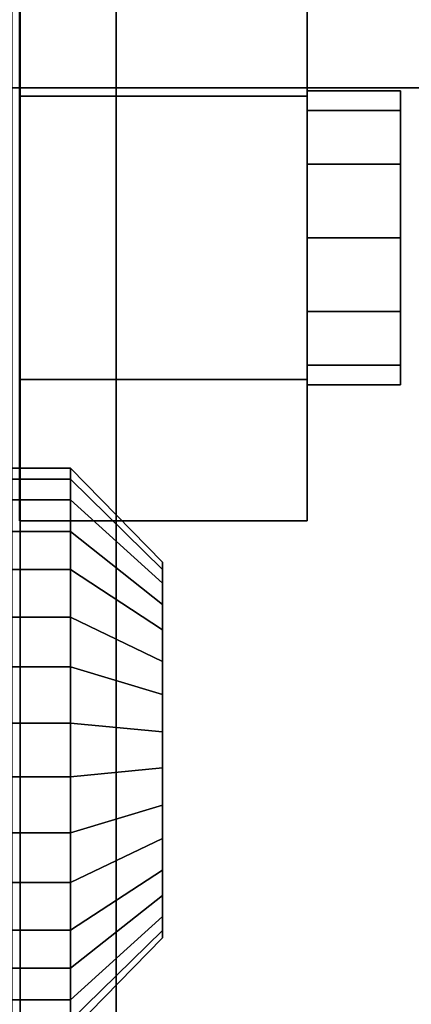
# Model space of a CAD drawing. Extents: x -48 to 48, y -49.6 to 48.
# Tile 252 of 656: x 0.6 to 1.6, y -9.8 to -7.3. Entities that reach past the tile are written whole.
import ezdxf

# ---------------------------------------------------------------- set-up
doc = ezdxf.new("R2010")
doc.units = 0

msp = doc.modelspace()

# ---------------------------------------------------------------- linework, layer by layer
at = {"layer": '11D1 [43]', "color": 0}
for points, invisible_edges in [([(0.726375, -8.54282, 10.8616), (0.492, -8.54282, 10.8616), (0.492, -8.4619, 11.1313)], 12), ([(0.726375, -8.54282, 10.8616), (0.492, -8.4619, 11.1313), (0.726375, -8.4619, 11.1313)], 1), ([(0.726375, -8.4619, 11.1313), (0.492, -8.4619, 11.1313), (0.492, -8.49035, 11.4115)], 12), ([(0.726375, -8.4619, 11.1313), (0.492, -8.49035, 11.4115), (0.726375, -8.49035, 11.4115)], 1), ([(0.96075, -8.75532, 10.9744), (0.726375, -8.54282, 10.8616), (0.726375, -8.4619, 11.1313)], 12), ([(0.96075, -8.75532, 10.9744), (0.726375, -8.4619, 11.1313), (0.96075, -8.70137, 11.1542)], 1), ([(0.96075, -8.70137, 11.1542), (0.726375, -8.4619, 11.1313), (0.726375, -8.49035, 11.4115)], 12), ([(0.726375, -9.7368, 10.7404), (0.726375, -8.49035, 11.4115), (0.726375, -8.4619, 11.1313)], 13), ([(0.726375, -9.7368, 10.7404), (0.726375, -8.4619, 11.1313), (0.726375, -8.54282, 10.8616)], 13), ([(0.726375, -9.51859, 10.5624), (0.726375, -8.54282, 10.8616), (0.726375, -8.4619, 11.1313)], 13), ([(0.726375, -9.51859, 10.5624), (0.726375, -8.4619, 11.1313), (0.726375, -8.49035, 11.4115)], 13), ([(0.726375, -8.49035, 11.4115), (0.492, -8.49035, 11.4115), (0.492, -8.62384, 11.6594)], 12), ([(0.726375, -8.49035, 11.4115), (0.492, -8.62384, 11.6594), (0.726375, -8.62384, 11.6594)], 1), ([(0.96075, -8.70137, 11.1542), (0.726375, -8.49035, 11.4115), (0.96075, -8.72034, 11.3409)], 1), ([(0.96075, -8.72034, 11.3409), (0.726375, -8.49035, 11.4115), (0.726375, -8.62384, 11.6594)], 12), ([(0.726375, -9.7368, 10.7404), (0.726375, -8.62384, 11.6594), (0.726375, -8.49035, 11.4115)], 13), ([(0.726375, -9.51859, 10.5624), (0.726375, -8.49035, 11.4115), (0.726375, -8.62384, 11.6594)], 13), ([(0.726375, -8.7208, 10.6434), (0.492, -8.7208, 10.6434), (0.492, -8.54282, 10.8616)], 12), ([(0.726375, -8.7208, 10.6434), (0.492, -8.54282, 10.8616), (0.726375, -8.54282, 10.8616)], 1), ([(0.96075, -8.87397, 10.8289), (0.726375, -8.7208, 10.6434), (0.726375, -8.54282, 10.8616)], 12), ([(0.96075, -8.87397, 10.8289), (0.726375, -8.54282, 10.8616), (0.96075, -8.75532, 10.9744)], 1), ([(0.726375, -9.7368, 10.7404), (0.726375, -8.54282, 10.8616), (0.726375, -8.7208, 10.6434)], 13), ([(0.726375, -9.51859, 10.5624), (0.726375, -8.7208, 10.6434), (0.726375, -8.54282, 10.8616)], 13), ([(0.726375, -8.62384, 11.6594), (0.492, -8.62384, 11.6594), (0.492, -8.84206, 11.8374)], 12), ([(0.726375, -8.62384, 11.6594), (0.492, -8.84206, 11.8374), (0.726375, -8.84206, 11.8374)], 1), ([(0.96075, -8.72034, 11.3409), (0.726375, -8.62384, 11.6594), (0.96075, -8.80934, 11.5062)], 1), ([(0.96075, -8.80934, 11.5062), (0.726375, -8.62384, 11.6594), (0.726375, -8.84206, 11.8374)], 12), ([(0.726375, -9.7368, 10.7404), (0.726375, -8.84206, 11.8374), (0.726375, -8.62384, 11.6594)], 13), ([(0.726375, -9.51859, 10.5624), (0.726375, -8.62384, 11.6594), (0.726375, -8.84206, 11.8374)], 13), ([(0.96075, -9.40583, 10.7749), (0.96075, -8.75532, 10.9744), (0.96075, -8.70137, 11.1542)], 13), ([(0.96075, -9.40583, 10.7749), (0.96075, -8.70137, 11.1542), (0.96075, -8.72034, 11.3409)], 13), ([(0.726375, -8.96873, 10.5099), (0.492, -8.96873, 10.5099), (0.492, -8.7208, 10.6434)], 12), ([(0.726375, -8.96873, 10.5099), (0.492, -8.7208, 10.6434), (0.726375, -8.7208, 10.6434)], 1), ([(0.96075, -9.03926, 10.7399), (0.726375, -8.96873, 10.5099), (0.726375, -8.7208, 10.6434)], 12), ([(0.96075, -9.03926, 10.7399), (0.726375, -8.7208, 10.6434), (0.96075, -8.87397, 10.8289)], 1), ([(0.726375, -9.7368, 10.7404), (0.726375, -8.7208, 10.6434), (0.726375, -8.96873, 10.5099)], 13), ([(0.726375, -9.51859, 10.5624), (0.726375, -8.96873, 10.5099), (0.726375, -8.7208, 10.6434)], 13), ([(0.96075, -9.40583, 10.7749), (0.96075, -8.72034, 11.3409), (0.96075, -8.80934, 11.5062)], 13), ([(0.96075, -9.40583, 10.7749), (0.96075, -8.87397, 10.8289), (0.96075, -8.75532, 10.9744)], 13), ([(0.96075, -8.80934, 11.5062), (0.726375, -8.84206, 11.8374), (0.96075, -8.95481, 11.6249)], 1), ([(0.96075, -9.40583, 10.7749), (0.96075, -8.80934, 11.5062), (0.96075, -8.95481, 11.6249)], 13), ([(0.726375, -8.84206, 11.8374), (0.492, -8.84206, 11.8374), (0.492, -9.11177, 11.9183)], 12), ([(0.726375, -8.84206, 11.8374), (0.492, -9.11177, 11.9183), (0.726375, -9.11177, 11.9183)], 1), ([(0.96075, -8.95481, 11.6249), (0.726375, -8.84206, 11.8374), (0.726375, -9.11177, 11.9183)], 12), ([(0.726375, -9.7368, 10.7404), (0.726375, -9.11177, 11.9183), (0.726375, -8.84206, 11.8374)], 13), ([(0.726375, -9.51859, 10.5624), (0.726375, -8.84206, 11.8374), (0.726375, -9.11177, 11.9183)], 13), ([(0.96075, -9.40583, 10.7749), (0.96075, -9.03926, 10.7399), (0.96075, -8.87397, 10.8289)], 13), ([(0.96075, -8.95481, 11.6249), (0.726375, -9.11177, 11.9183), (0.96075, -9.13462, 11.6788)], 1), ([(0.96075, -9.40583, 10.7749), (0.96075, -8.95481, 11.6249), (0.96075, -9.13462, 11.6788)], 13), ([(0.726375, -9.24888, 10.4815), (0.492, -9.24888, 10.4815), (0.492, -8.96873, 10.5099)], 12), ([(0.726375, -9.24888, 10.4815), (0.492, -8.96873, 10.5099), (0.726375, -8.96873, 10.5099)], 1), ([(0.96075, -9.22603, 10.7209), (0.726375, -9.24888, 10.4815), (0.726375, -8.96873, 10.5099)], 12), ([(0.96075, -9.22603, 10.7209), (0.726375, -8.96873, 10.5099), (0.96075, -9.03926, 10.7399)], 1), ([(0.726375, -9.7368, 10.7404), (0.726375, -8.96873, 10.5099), (0.726375, -9.24888, 10.4815)], 13), ([(0.726375, -9.51859, 10.5624), (0.726375, -9.24888, 10.4815), (0.726375, -8.96873, 10.5099)], 12), ([(0.96075, -9.40583, 10.7749), (0.96075, -9.22603, 10.7209), (0.96075, -9.03926, 10.7399)], 12), ([(0.726375, -9.11177, 11.9183), (0.492, -9.11177, 11.9183), (0.492, -9.39191, 11.8899)], 12), ([(0.726375, -9.11177, 11.9183), (0.492, -9.39191, 11.8899), (0.726375, -9.39191, 11.8899)], 1), ([(0.96075, -9.13462, 11.6788), (0.726375, -9.11177, 11.9183), (0.726375, -9.39191, 11.8899)], 12), ([(0.726375, -9.7368, 10.7404), (0.726375, -9.39191, 11.8899), (0.726375, -9.11177, 11.9183)], 13), ([(0.726375, -9.51859, 10.5624), (0.726375, -9.11177, 11.9183), (0.726375, -9.39191, 11.8899)], 13), ([(0.96075, -9.13462, 11.6788), (0.726375, -9.39191, 11.8899), (0.96075, -9.32138, 11.6599)], 1), ([(0.96075, -9.40583, 10.7749), (0.96075, -9.13462, 11.6788), (0.96075, -9.32138, 11.6599)], 13), ([(0.96075, -9.40583, 10.7749), (0.726375, -9.24888, 10.4815), (0.96075, -9.22603, 10.7209)], 1), ([(0.726375, -9.51859, 10.5624), (0.492, -9.51859, 10.5624), (0.492, -9.24888, 10.4815)], 12), ([(0.726375, -9.51859, 10.5624), (0.492, -9.24888, 10.4815), (0.726375, -9.24888, 10.4815)], 1), ([(0.96075, -9.40583, 10.7749), (0.726375, -9.51859, 10.5624), (0.726375, -9.24888, 10.4815)], 12), ([(0.726375, -9.7368, 10.7404), (0.726375, -9.24888, 10.4815), (0.726375, -9.51859, 10.5624)], 1), ([(0.96075, -9.32138, 11.6599), (0.726375, -9.39191, 11.8899), (0.726375, -9.63985, 11.7564)], 12), ([(0.96075, -9.32138, 11.6599), (0.726375, -9.63985, 11.7564), (0.96075, -9.48667, 11.5709)], 1), ([(0.96075, -9.40583, 10.7749), (0.96075, -9.32138, 11.6599), (0.96075, -9.48667, 11.5709)], 13), ([(0.726375, -9.39191, 11.8899), (0.492, -9.39191, 11.8899), (0.492, -9.63985, 11.7564)], 12), ([(0.726375, -9.39191, 11.8899), (0.492, -9.63985, 11.7564), (0.726375, -9.63985, 11.7564)], 1), ([(0.726375, -9.7368, 10.7404), (0.726375, -9.63985, 11.7564), (0.726375, -9.39191, 11.8899)], 13), ([(0.726375, -9.51859, 10.5624), (0.726375, -9.39191, 11.8899), (0.726375, -9.63985, 11.7564)], 13), ([(0.96075, -9.55131, 10.8935), (0.726375, -9.51859, 10.5624), (0.96075, -9.40583, 10.7749)], 1), ([(0.96075, -9.40583, 10.7749), (0.96075, -9.48667, 11.5709), (0.96075, -9.60532, 11.4254)], 13), ([(0.96075, -9.40583, 10.7749), (0.96075, -9.60532, 11.4254), (0.96075, -9.65927, 11.2456)], 13), ([(0.96075, -9.40583, 10.7749), (0.96075, -9.65927, 11.2456), (0.96075, -9.6403, 11.0588)], 13), ([(0.96075, -9.40583, 10.7749), (0.96075, -9.6403, 11.0588), (0.96075, -9.55131, 10.8935)], 1), ([(0.96075, -9.48667, 11.5709), (0.726375, -9.63985, 11.7564), (0.726375, -9.81782, 11.5382)], 12), ([(0.96075, -9.48667, 11.5709), (0.726375, -9.81782, 11.5382), (0.96075, -9.60532, 11.4254)], 1), ([(0.726375, -9.7368, 10.7404), (0.492, -9.7368, 10.7404), (0.492, -9.51859, 10.5624)], 12), ([(0.726375, -9.7368, 10.7404), (0.492, -9.51859, 10.5624), (0.726375, -9.51859, 10.5624)], 1), ([(0.96075, -9.55131, 10.8935), (0.726375, -9.7368, 10.7404), (0.726375, -9.51859, 10.5624)], 12), ([(0.726375, -9.51859, 10.5624), (0.726375, -9.63985, 11.7564), (0.726375, -9.81782, 11.5382)], 13), ([(0.726375, -9.51859, 10.5624), (0.726375, -9.81782, 11.5382), (0.726375, -9.89875, 11.2684)], 13), ([(0.726375, -9.51859, 10.5624), (0.726375, -9.89875, 11.2684), (0.726375, -9.87029, 10.9883)], 13), ([(0.726375, -9.51859, 10.5624), (0.726375, -9.87029, 10.9883), (0.726375, -9.7368, 10.7404)], 1), ([(0.96075, -9.6403, 11.0588), (0.726375, -9.7368, 10.7404), (0.96075, -9.55131, 10.8935)], 1), ([(0.96075, -9.60532, 11.4254), (0.726375, -9.81782, 11.5382), (0.726375, -9.89875, 11.2684)], 12), ([(0.96075, -9.60532, 11.4254), (0.726375, -9.89875, 11.2684), (0.96075, -9.65927, 11.2456)], 1), ([(0.726375, -9.63985, 11.7564), (0.492, -9.63985, 11.7564), (0.492, -9.81782, 11.5382)], 12), ([(0.726375, -9.63985, 11.7564), (0.492, -9.81782, 11.5382), (0.726375, -9.81782, 11.5382)], 1), ([(0.726375, -9.7368, 10.7404), (0.726375, -9.81782, 11.5382), (0.726375, -9.63985, 11.7564)], 13), ([(0.96075, -9.65927, 11.2456), (0.726375, -9.87029, 10.9883), (0.96075, -9.6403, 11.0588)], 1), ([(0.96075, -9.6403, 11.0588), (0.726375, -9.87029, 10.9883), (0.726375, -9.7368, 10.7404)], 12), ([(0.96075, -9.65927, 11.2456), (0.726375, -9.89875, 11.2684), (0.726375, -9.87029, 10.9883)], 12), ([(0.726375, -9.87029, 10.9883), (0.492, -9.87029, 10.9883), (0.492, -9.7368, 10.7404)], 12), ([(0.726375, -9.87029, 10.9883), (0.492, -9.7368, 10.7404), (0.726375, -9.7368, 10.7404)], 1), ([(0.726375, -9.7368, 10.7404), (0.726375, -9.87029, 10.9883), (0.726375, -9.89875, 11.2684)], 12), ([(0.726375, -9.7368, 10.7404), (0.726375, -9.89875, 11.2684), (0.726375, -9.81782, 11.5382)], 13), ([(0.726375, -9.81782, 11.5382), (0.492, -9.81782, 11.5382), (0.492, -9.89875, 11.2684)], 12), ([(0.726375, -9.81782, 11.5382), (0.492, -9.89875, 11.2684), (0.726375, -9.89875, 11.2684)], 1)]:
    msp.add_3dface(points, dxfattribs=dict(at, invisible_edges=invisible_edges))
at = {"layer": '13T1 [63]', "color": 1}
for points, invisible_edges in [([(-3.25, -5.365, 87.1487), (-3.25, -47.8797, 94.622), (3.25, -47.8797, 94.622)], 12), ([(-3.25, -5.365, 87.1487), (3.25, -47.8797, 94.622), (3.25, -5.365, 87.1487)], 1), ([(0.5975, -5.365, 86.7426), (0.5975, -47.9489, 94.228), (0.415725, -47.9552, 94.1924)], 12), ([(0.5975, -5.365, 86.7426), (0.415725, -47.9552, 94.1924), (0.415725, -5.365, 86.7059)], 1), ([(3.25, -5.365, 86.7426), (3.25, -47.9489, 94.228), (0.5975, -47.9489, 94.228)], 12), ([(3.25, -5.365, 86.7426), (0.5975, -47.9489, 94.228), (0.5975, -5.365, 86.7426)], 1), ([(2.625, -6.375, 60.791), (2.625, -48, 60.791), (-2.625, -48, 60.791)], 12), ([(2.625, -6.375, 60.791), (-2.625, -48, 60.791), (-2.625, -6.375, 60.791)], 1), ([(0.412855, -6.375, 61.1577), (0.412855, -48, 61.1577), (0.5975, -48, 61.121)], 12), ([(0.412855, -6.375, 61.1577), (0.5975, -48, 61.121), (0.5975, -6.375, 61.121)], 1), ([(0.5975, -6.375, 61.121), (0.5975, -48, 61.121), (2.625, -48, 61.121)], 12), ([(0.5975, -6.375, 61.121), (2.625, -48, 61.121), (2.625, -6.375, 61.121)], 1)]:
    msp.add_3dface(points, dxfattribs=dict(at, invisible_edges=invisible_edges))
at = {"layer": '13T1 [63]', "color": 0}
for points, invisible_edges in [([(0.59575, -7.51416, 66.916), (1.33012, -7.51416, 66.916), (1.33012, -7.15331, 66.291)], 12), ([(0.59575, -7.51416, 66.916), (1.33012, -7.15331, 66.291), (0.59575, -7.15331, 66.291)], 1), ([(0.59575, -7.15331, 66.291), (1.33012, -7.15331, 66.291), (1.33012, -7.51416, 65.666)], 12), ([(0.59575, -7.15331, 66.291), (1.33012, -7.51416, 65.666), (0.59575, -7.51416, 65.666)], 1), ([(0.59575, -7.51416, 63.916), (1.33012, -7.51416, 63.916), (1.33012, -7.15331, 63.291)], 12), ([(0.59575, -7.51416, 63.916), (1.33012, -7.15331, 63.291), (0.59575, -7.15331, 63.291)], 1), ([(0.59575, -7.15331, 63.291), (1.33012, -7.15331, 63.291), (1.33012, -7.51416, 62.666)], 12), ([(0.59575, -7.15331, 63.291), (1.33012, -7.51416, 62.666), (0.59575, -7.51416, 62.666)], 1), ([(1.33012, -8.23584, 65.666), (1.33012, -7.51416, 65.666), (1.33012, -7.15331, 66.291)], 12), ([(1.33012, -8.23584, 65.666), (1.33012, -7.15331, 66.291), (1.33012, -7.51416, 66.916)], 13), ([(1.33012, -8.23584, 62.666), (1.33012, -7.51416, 62.666), (1.33012, -7.15331, 63.291)], 12), ([(1.33012, -8.23584, 62.666), (1.33012, -7.15331, 63.291), (1.33012, -7.51416, 63.916)], 13), ([(1.33012, -8.19976, 66.4785), (1.33012, -7.55024, 66.4785), (1.33012, -7.5, 66.291)], 13), ([(1.33012, -8.19976, 66.4785), (1.33012, -7.5, 66.291), (1.33012, -7.55024, 66.1035)], 13), ([(1.33012, -7.55024, 66.4785), (1.5675, -7.55024, 66.4785), (1.5675, -7.5, 66.291)], 12), ([(1.33012, -7.55024, 66.4785), (1.5675, -7.5, 66.291), (1.33012, -7.5, 66.291)], 1), ([(1.33012, -7.5, 66.291), (1.5675, -7.5, 66.291), (1.5675, -7.55024, 66.1035)], 12), ([(1.33012, -7.5, 66.291), (1.5675, -7.55024, 66.1035), (1.33012, -7.55024, 66.1035)], 1), ([(1.33012, -8.19976, 63.4785), (1.33012, -7.55024, 63.4785), (1.33012, -7.5, 63.291)], 13), ([(1.33012, -8.19976, 63.4785), (1.33012, -7.5, 63.291), (1.33012, -7.55024, 63.1035)], 13), ([(1.33012, -7.55024, 63.4785), (1.5675, -7.55024, 63.4785), (1.5675, -7.5, 63.291)], 12), ([(1.33012, -7.55024, 63.4785), (1.5675, -7.5, 63.291), (1.33012, -7.5, 63.291)], 1), ([(1.33012, -7.5, 63.291), (1.5675, -7.5, 63.291), (1.5675, -7.55024, 63.1035)], 12), ([(1.33012, -7.5, 63.291), (1.5675, -7.55024, 63.1035), (1.33012, -7.55024, 63.1035)], 1), ([(1.5675, -8.25, 66.291), (1.5675, -7.55024, 66.1035), (1.5675, -7.5, 66.291)], 13), ([(1.5675, -8.25, 66.291), (1.5675, -7.5, 66.291), (1.5675, -7.55024, 66.4785)], 13), ([(1.5675, -8.25, 63.291), (1.5675, -7.55024, 63.1035), (1.5675, -7.5, 63.291)], 13), ([(1.5675, -8.25, 63.291), (1.5675, -7.5, 63.291), (1.5675, -7.55024, 63.4785)], 13), ([(0.59575, -8.23584, 66.916), (1.33012, -8.23584, 66.916), (1.33012, -7.51416, 66.916)], 12), ([(0.59575, -8.23584, 66.916), (1.33012, -7.51416, 66.916), (0.59575, -7.51416, 66.916)], 1), ([(0.59575, -7.51416, 65.666), (1.33012, -7.51416, 65.666), (1.33012, -8.23584, 65.666)], 12), ([(0.59575, -7.51416, 65.666), (1.33012, -8.23584, 65.666), (0.59575, -8.23584, 65.666)], 1), ([(0.59575, -8.23584, 63.916), (1.33012, -8.23584, 63.916), (1.33012, -7.51416, 63.916)], 12), ([(0.59575, -8.23584, 63.916), (1.33012, -7.51416, 63.916), (0.59575, -7.51416, 63.916)], 1), ([(0.59575, -7.51416, 62.666), (1.33012, -7.51416, 62.666), (1.33012, -8.23584, 62.666)], 12), ([(0.59575, -7.51416, 62.666), (1.33012, -8.23584, 62.666), (0.59575, -8.23584, 62.666)], 1), ([(1.33012, -8.23584, 65.666), (1.33012, -7.51416, 66.916), (1.33012, -8.23584, 66.916)], 13), ([(1.33012, -8.23584, 62.666), (1.33012, -7.51416, 63.916), (1.33012, -8.23584, 63.916)], 13), ([(1.33012, -8.19976, 66.4785), (1.33012, -7.6875, 66.6158), (1.33012, -7.55024, 66.4785)], 13), ([(1.33012, -8.19976, 66.4785), (1.33012, -7.55024, 66.1035), (1.33012, -7.6875, 65.9662)], 13), ([(1.33012, -7.6875, 66.6158), (1.5675, -7.6875, 66.6158), (1.5675, -7.55024, 66.4785)], 12), ([(1.33012, -7.6875, 66.6158), (1.5675, -7.55024, 66.4785), (1.33012, -7.55024, 66.4785)], 1), ([(1.33012, -7.55024, 66.1035), (1.5675, -7.55024, 66.1035), (1.5675, -7.6875, 65.9662)], 12), ([(1.33012, -7.55024, 66.1035), (1.5675, -7.6875, 65.9662), (1.33012, -7.6875, 65.9662)], 1), ([(1.33012, -8.19976, 63.4785), (1.33012, -7.6875, 63.6158), (1.33012, -7.55024, 63.4785)], 13), ([(1.33012, -8.19976, 63.4785), (1.33012, -7.55024, 63.1035), (1.33012, -7.6875, 62.9662)], 13), ([(1.33012, -7.6875, 63.6158), (1.5675, -7.6875, 63.6158), (1.5675, -7.55024, 63.4785)], 12), ([(1.33012, -7.6875, 63.6158), (1.5675, -7.55024, 63.4785), (1.33012, -7.55024, 63.4785)], 1), ([(1.33012, -7.55024, 63.1035), (1.5675, -7.55024, 63.1035), (1.5675, -7.6875, 62.9662)], 12), ([(1.33012, -7.55024, 63.1035), (1.5675, -7.6875, 62.9662), (1.33012, -7.6875, 62.9662)], 1), ([(1.5675, -8.25, 66.291), (1.5675, -7.6875, 65.9662), (1.5675, -7.55024, 66.1035)], 13), ([(1.5675, -8.25, 66.291), (1.5675, -7.55024, 66.4785), (1.5675, -7.6875, 66.6158)], 13), ([(1.5675, -8.25, 63.291), (1.5675, -7.6875, 62.9662), (1.5675, -7.55024, 63.1035)], 13), ([(1.5675, -8.25, 63.291), (1.5675, -7.55024, 63.4785), (1.5675, -7.6875, 63.6158)], 13), ([(1.33012, -8.19976, 66.4785), (1.33012, -7.875, 66.666), (1.33012, -7.6875, 66.6158)], 13), ([(1.33012, -8.19976, 66.4785), (1.33012, -7.6875, 65.9662), (1.33012, -7.875, 65.916)], 13), ([(1.33012, -7.875, 66.666), (1.5675, -7.875, 66.666), (1.5675, -7.6875, 66.6158)], 12), ([(1.33012, -7.875, 66.666), (1.5675, -7.6875, 66.6158), (1.33012, -7.6875, 66.6158)], 1), ([(1.33012, -7.6875, 65.9662), (1.5675, -7.6875, 65.9662), (1.5675, -7.875, 65.916)], 12), ([(1.33012, -7.6875, 65.9662), (1.5675, -7.875, 65.916), (1.33012, -7.875, 65.916)], 1), ([(1.33012, -8.19976, 63.4785), (1.33012, -7.875, 63.666), (1.33012, -7.6875, 63.6158)], 13), ([(1.33012, -8.19976, 63.4785), (1.33012, -7.6875, 62.9662), (1.33012, -7.875, 62.916)], 13), ([(1.33012, -7.875, 63.666), (1.5675, -7.875, 63.666), (1.5675, -7.6875, 63.6158)], 12), ([(1.33012, -7.875, 63.666), (1.5675, -7.6875, 63.6158), (1.33012, -7.6875, 63.6158)], 1), ([(1.33012, -7.6875, 62.9662), (1.5675, -7.6875, 62.9662), (1.5675, -7.875, 62.916)], 12), ([(1.33012, -7.6875, 62.9662), (1.5675, -7.875, 62.916), (1.33012, -7.875, 62.916)], 1), ([(1.5675, -8.25, 66.291), (1.5675, -7.875, 65.916), (1.5675, -7.6875, 65.9662)], 13), ([(1.5675, -8.25, 66.291), (1.5675, -7.6875, 66.6158), (1.5675, -7.875, 66.666)], 13), ([(1.5675, -8.25, 63.291), (1.5675, -7.875, 62.916), (1.5675, -7.6875, 62.9662)], 13), ([(1.5675, -8.25, 63.291), (1.5675, -7.6875, 63.6158), (1.5675, -7.875, 63.666)], 13), ([(1.33012, -8.19976, 66.4785), (1.33012, -8.0625, 66.6158), (1.33012, -7.875, 66.666)], 12), ([(1.33012, -8.19976, 66.4785), (1.33012, -7.875, 65.916), (1.33012, -8.0625, 65.9662)], 13), ([(1.33012, -8.0625, 66.6158), (1.5675, -8.0625, 66.6158), (1.5675, -7.875, 66.666)], 12), ([(1.33012, -8.0625, 66.6158), (1.5675, -7.875, 66.666), (1.33012, -7.875, 66.666)], 1), ([(1.33012, -7.875, 65.916), (1.5675, -7.875, 65.916), (1.5675, -8.0625, 65.9662)], 12), ([(1.33012, -7.875, 65.916), (1.5675, -8.0625, 65.9662), (1.33012, -8.0625, 65.9662)], 1), ([(1.33012, -8.19976, 63.4785), (1.33012, -8.0625, 63.6158), (1.33012, -7.875, 63.666)], 12), ([(1.33012, -8.19976, 63.4785), (1.33012, -7.875, 62.916), (1.33012, -8.0625, 62.9662)], 13), ([(1.33012, -8.0625, 63.6158), (1.5675, -8.0625, 63.6158), (1.5675, -7.875, 63.666)], 12), ([(1.33012, -8.0625, 63.6158), (1.5675, -7.875, 63.666), (1.33012, -7.875, 63.666)], 1), ([(1.33012, -7.875, 62.916), (1.5675, -7.875, 62.916), (1.5675, -8.0625, 62.9662)], 12), ([(1.33012, -7.875, 62.916), (1.5675, -8.0625, 62.9662), (1.33012, -8.0625, 62.9662)], 1), ([(1.5675, -8.25, 66.291), (1.5675, -8.0625, 65.9662), (1.5675, -7.875, 65.916)], 13), ([(1.5675, -8.25, 66.291), (1.5675, -7.875, 66.666), (1.5675, -8.0625, 66.6158)], 13), ([(1.5675, -8.25, 63.291), (1.5675, -8.0625, 62.9662), (1.5675, -7.875, 62.916)], 13), ([(1.5675, -8.25, 63.291), (1.5675, -7.875, 63.666), (1.5675, -8.0625, 63.6158)], 13), ([(1.33012, -8.19976, 66.4785), (1.33012, -8.0625, 65.9662), (1.33012, -8.19976, 66.1035)], 13), ([(1.33012, -8.19976, 66.4785), (1.5675, -8.19976, 66.4785), (1.5675, -8.0625, 66.6158)], 12), ([(1.33012, -8.19976, 66.4785), (1.5675, -8.0625, 66.6158), (1.33012, -8.0625, 66.6158)], 1), ([(1.33012, -8.0625, 65.9662), (1.5675, -8.0625, 65.9662), (1.5675, -8.19976, 66.1035)], 12), ([(1.33012, -8.0625, 65.9662), (1.5675, -8.19976, 66.1035), (1.33012, -8.19976, 66.1035)], 1), ([(1.33012, -8.19976, 63.4785), (1.33012, -8.0625, 62.9662), (1.33012, -8.19976, 63.1035)], 13), ([(1.33012, -8.19976, 63.4785), (1.5675, -8.19976, 63.4785), (1.5675, -8.0625, 63.6158)], 12), ([(1.33012, -8.19976, 63.4785), (1.5675, -8.0625, 63.6158), (1.33012, -8.0625, 63.6158)], 1), ([(1.33012, -8.0625, 62.9662), (1.5675, -8.0625, 62.9662), (1.5675, -8.19976, 63.1035)], 12), ([(1.33012, -8.0625, 62.9662), (1.5675, -8.19976, 63.1035), (1.33012, -8.19976, 63.1035)], 1), ([(1.5675, -8.25, 66.291), (1.5675, -8.19976, 66.1035), (1.5675, -8.0625, 65.9662)], 12), ([(1.5675, -8.25, 66.291), (1.5675, -8.0625, 66.6158), (1.5675, -8.19976, 66.4785)], 1), ([(1.5675, -8.25, 63.291), (1.5675, -8.19976, 63.1035), (1.5675, -8.0625, 62.9662)], 12), ([(1.5675, -8.25, 63.291), (1.5675, -8.0625, 63.6158), (1.5675, -8.19976, 63.4785)], 1), ([(1.33012, -8.19976, 66.4785), (1.33012, -8.19976, 66.1035), (1.33012, -8.25, 66.291)], 1), ([(1.33012, -8.19976, 66.1035), (1.5675, -8.19976, 66.1035), (1.5675, -8.25, 66.291)], 12), ([(1.33012, -8.19976, 66.1035), (1.5675, -8.25, 66.291), (1.33012, -8.25, 66.291)], 1), ([(1.33012, -8.25, 66.291), (1.5675, -8.25, 66.291), (1.5675, -8.19976, 66.4785)], 12), ([(1.33012, -8.25, 66.291), (1.5675, -8.19976, 66.4785), (1.33012, -8.19976, 66.4785)], 1), ([(1.33012, -8.19976, 63.4785), (1.33012, -8.19976, 63.1035), (1.33012, -8.25, 63.291)], 1), ([(1.33012, -8.19976, 63.1035), (1.5675, -8.19976, 63.1035), (1.5675, -8.25, 63.291)], 12), ([(1.33012, -8.19976, 63.1035), (1.5675, -8.25, 63.291), (1.33012, -8.25, 63.291)], 1), ([(1.33012, -8.25, 63.291), (1.5675, -8.25, 63.291), (1.5675, -8.19976, 63.4785)], 12), ([(1.33012, -8.25, 63.291), (1.5675, -8.19976, 63.4785), (1.33012, -8.19976, 63.4785)], 1), ([(0.59575, -8.59669, 66.291), (1.33012, -8.59669, 66.291), (1.33012, -8.23584, 66.916)], 12), ([(0.59575, -8.59669, 66.291), (1.33012, -8.23584, 66.916), (0.59575, -8.23584, 66.916)], 1), ([(0.59575, -8.23584, 65.666), (1.33012, -8.23584, 65.666), (1.33012, -8.59669, 66.291)], 12), ([(0.59575, -8.23584, 65.666), (1.33012, -8.59669, 66.291), (0.59575, -8.59669, 66.291)], 1), ([(0.59575, -8.59669, 63.291), (1.33012, -8.59669, 63.291), (1.33012, -8.23584, 63.916)], 12), ([(0.59575, -8.59669, 63.291), (1.33012, -8.23584, 63.916), (0.59575, -8.23584, 63.916)], 1), ([(0.59575, -8.23584, 62.666), (1.33012, -8.23584, 62.666), (1.33012, -8.59669, 63.291)], 12), ([(0.59575, -8.23584, 62.666), (1.33012, -8.59669, 63.291), (0.59575, -8.59669, 63.291)], 1), ([(1.33012, -8.23584, 65.666), (1.33012, -8.23584, 66.916), (1.33012, -8.59669, 66.291)], 1), ([(1.33012, -8.23584, 62.666), (1.33012, -8.23584, 63.916), (1.33012, -8.59669, 63.291)], 1)]:
    msp.add_3dface(points, dxfattribs=dict(at, invisible_edges=invisible_edges))
at = {"layer": '1C1 [1]', "color": 1}
for points, invisible_edges in [([(-6.5, -11), (6.5, -11), (6.5, 11)], 12), ([(-6.5, -11), (6.5, 11), (-6.5, 11)], 1), ([(-6.5, 11, -1.5), (6.5, 11, -1.5), (6.5, -11, -1.5)], 12), ([(-6.5, 11, -1.5), (6.5, -11, -1.5), (-6.5, -11, -1.5)], 1)]:
    msp.add_3dface(points, dxfattribs=dict(at, invisible_edges=invisible_edges))
at = {"layer": '4B1 [39]', "color": 7}
for points, invisible_edges in [([(-3.495, -7.4925, 46), (3.495, -7.4925, 46), (3.495, -7.0625, 45.57)], 12), ([(-3.495, -7.4925, 46), (3.495, -7.0625, 45.57), (0.8425, -7.0625, 45.57)], 13), ([(-3.495, -7.4925, 46), (0.8425, -7.0625, 45.57), (-0.8425, -7.0625, 45.57)], 13), ([(3.495, -7.0625, 30.53), (3.495, -7.4925, 30.1), (-3.495, -7.4925, 30.1)], 12), ([(3.495, -7.0625, 30.53), (-3.495, -7.4925, 30.1), (-3.495, -7.0625, 30.53)], 13)]:
    msp.add_3dface(points, dxfattribs=dict(at, invisible_edges=invisible_edges))
at = {"layer": '4B1 [39]', "color": 1}
for points, invisible_edges in [([(0.8425, -27, 30.53), (0.8425, -7.0625, 30.53), (0.576535, -7.0625, 30.5829)], 12), ([(0.8425, -27, 30.53), (0.576535, -7.0625, 30.5829), (0.576535, -27, 30.5829)], 1), ([(0.576535, -27, 45.5171), (0.576535, -7.0625, 45.5171), (0.8425, -7.0625, 45.57)], 12), ([(0.576535, -27, 45.5171), (0.8425, -7.0625, 45.57), (0.8425, -27, 45.57)], 1), ([(0.8425, -7.0625, 30.53), (0.8425, -27, 30.53), (3.495, -27, 30.53)], 12), ([(0.8425, -7.0625, 30.53), (3.495, -27, 30.53), (3.495, -7.0625, 30.53)], 1), ([(3.495, -27, 45.57), (0.8425, -27, 45.57), (0.8425, -7.0625, 45.57)], 12), ([(3.495, -27, 45.57), (0.8425, -7.0625, 45.57), (3.495, -7.0625, 45.57)], 1), ([(3.495, -7.4925, 30.1), (3.495, -27, 30.1), (-3.495, -27, 30.1)], 12), ([(3.495, -7.4925, 30.1), (-3.495, -27, 30.1), (-3.495, -7.4925, 30.1)], 1), ([(-3.495, -27, 46), (3.495, -27, 46), (3.495, -7.4925, 46)], 12), ([(-3.495, -27, 46), (3.495, -7.4925, 46), (-3.495, -7.4925, 46)], 1)]:
    msp.add_3dface(points, dxfattribs=dict(at, invisible_edges=invisible_edges))

doc.saveas('drawing.dxf')
